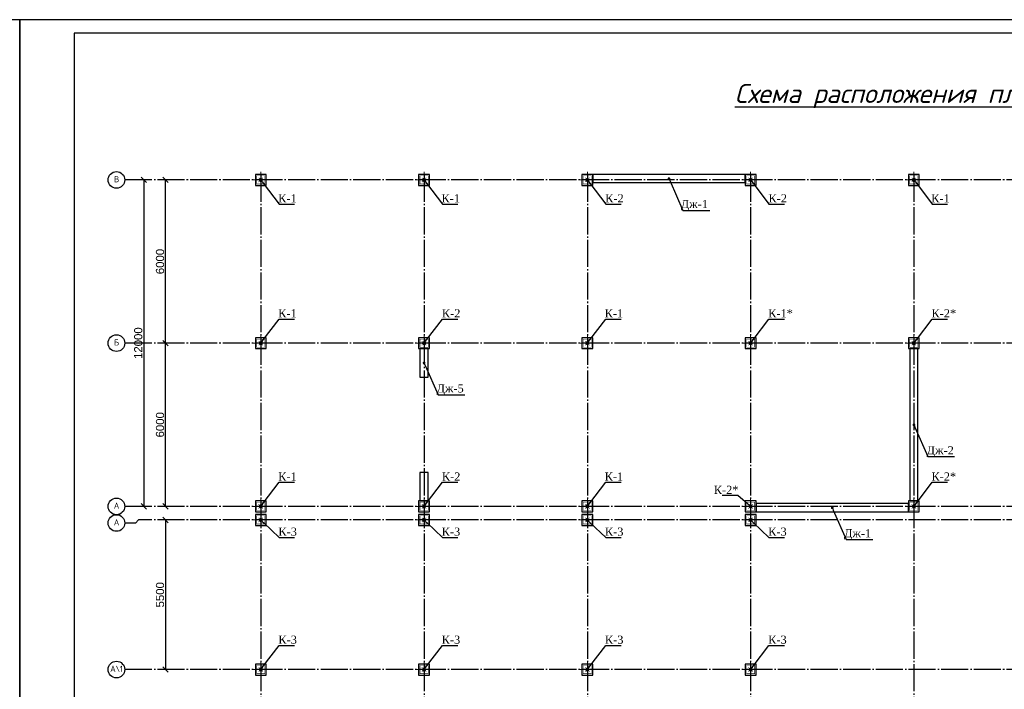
# Model space of a CAD drawing. Header units: millimetres. Extents: x -33345 to 4712671, y -3392 to 121473.
# Tile 990 of 1056: x 3866006 to 3902191, y 61884 to 86501. Entities that reach past the tile are written whole.
import ezdxf
from ezdxf import colors
from ezdxf.entities.mleader import LeaderData, LeaderLine
from ezdxf.math import Vec2, Vec3

# ---------------------------------------------------------------- set-up
doc = ezdxf.new("R2010")
doc.units = ezdxf.units.MM
doc.linetypes.add('CENTER2', pattern=[28.575, 19.05, -3.175, 3.175, -3.175])
doc.linetypes.add('ГОСТ 2.303 5', pattern=[24, 20, -1.5, 1, -1.5])
for name, color, linetype, lineweight in [('.', 7, 'Continuous', 15), ('0.25', 7, 'Continuous', 25), ('A _Devor rtt', 176, 'Continuous', 30)]:
    doc.layers.add(name, color=color, linetype=linetype, lineweight=lineweight)
doc.layers.add('00-Axes', color=1, linetype='CENTER2')
doc.styles.add('ISOCPEUR_1.00', font='isocpeui.ttf')
doc.styles.get("Standard").update_dxf_attribs({"font": 'arial.ttf'})
doc.styles.add('style2', font='times.ttf', dxfattribs={"height": 3})
doc.styles.add('Times New Roman', font='times.ttf')
doc.styles.add('X-U-RW-01$0$StyleROMANS', font='GOTHIC.TTF')
doc.styles.add('Констр', font='isocpeui.ttf')
doc.dimstyles.new('ISO-25$0', dxfattribs={"dimtxt": 300, "dimasz": 200, "dimexe": 100, "dimexo": 300, "dimgap": 50, "dimtad": 1, "dimdec": 0, "dimtxsty": 'Standard', "dimblk": 'OBLIQUE', "dimcen": 250, "dimadec": 0, "dimazin": 0, "dimtfac": 1, "dimtdec": 0, "dimtmove": 0, "dimatfit": 3, "dimldrblk": 'OBLIQUE', "dimfxl": 1.25, "dimarcsym": 0})

# ---------------------------------------------------------------- blocks, each defined once
blk = doc.blocks.new('*U282')
at = {"layer": '0.25', "color": 5, "linetype": 'Continuous', "lineweight": 25, "ltscale": 100}
blk.add_lwpolyline([(-72619, 0), (0, 0), (0, 42000), (-72619, 42000), (-72619, 0)], dxfattribs=at)
at = {"layer": '0.25', "color": 7, "linetype": 'Continuous', "lineweight": 30, "ltscale": 100}
blk.add_lwpolyline([(-70619, 500), (-500, 500), (-500, 41500), (-70619, 41500), (-70619, 500)], dxfattribs=at)
blk = doc.blocks.new('_Oblique')
at = {"color": 0, "linetype": 'ByBlock', "lineweight": -2}
blk.add_line((-0.5, -0.5), (0.5, 0.5), dxfattribs=at)
blk = doc.blocks.new('*D2419')
at = {"color": 0, "lineweight": -2, "transparency": 16777216}
for p, q in [((3871367, 68610), (3871367, 74610)), ((3871667, 74610), (3871467, 74610)), ((3871667, 68610), (3871467, 68610))]:
    blk.add_line(p, q, dxfattribs=at)
at = {"layer": 'Defpoints', "color": 0, "transparency": 16777216}
for p in [(3871367, 74610), (3871367, 74610), (3871367, 68610)]:
    blk.add_point(p, dxfattribs=at)
at = {"color": 0, "lineweight": -2, "transparency": 16777216, "xscale": 200, "yscale": 200, "zscale": 200}
for p, rotation in [((3871367, 74610), 90), ((3871367, 68610), 270)]:
    blk.add_blockref('_Oblique', p, dxfattribs=dict(at, rotation=rotation))
at = {"color": 0, "lineweight": 0, "transparency": 16777216, "insert": (3871164, 71610), "char_height": 300, "attachment_point": 5, "rotation": 90}
blk.add_mtext('6000', dxfattribs=at)
blk = doc.blocks.new('*D3301')
at = {"color": 0, "lineweight": -2, "transparency": 16777216}
for p, q in [((3871367, 74610), (3871367, 80610)), ((3871667, 80610), (3871467, 80610)), ((3871667, 74610), (3871467, 74610))]:
    blk.add_line(p, q, dxfattribs=at)
at = {"layer": 'Defpoints', "color": 0, "transparency": 16777216}
for p in [(3871367, 80610), (3871367, 80610), (3871367, 74610)]:
    blk.add_point(p, dxfattribs=at)
at = {"color": 0, "lineweight": -2, "transparency": 16777216, "xscale": 200, "yscale": 200, "zscale": 200}
for p, rotation in [((3871367, 80610), 90), ((3871367, 74610), 270)]:
    blk.add_blockref('_Oblique', p, dxfattribs=dict(at, rotation=rotation))
at = {"color": 0, "lineweight": 0, "transparency": 16777216, "insert": (3871164, 77610), "char_height": 300, "attachment_point": 5, "rotation": 90}
blk.add_mtext('6000', dxfattribs=at)
blk = doc.blocks.new('*D2420')
at = {"color": 0, "lineweight": -2, "transparency": 16777216}
for p, q in [((3870567, 80610), (3870567, 68610)), ((3870867, 80610), (3870667, 80610)), ((3870867, 68610), (3870667, 68610))]:
    blk.add_line(p, q, dxfattribs=at)
at = {"layer": 'Defpoints', "color": 0, "transparency": 16777216}
for p in [(3870567, 80610), (3870567, 68610), (3870567, 68610)]:
    blk.add_point(p, dxfattribs=at)
at = {"color": 0, "lineweight": -2, "transparency": 16777216, "xscale": 200, "yscale": 200, "zscale": 200}
for p, rotation in [((3870567, 80610), 90), ((3870567, 68610), 270)]:
    blk.add_blockref('_Oblique', p, dxfattribs=dict(at, rotation=rotation))
at = {"color": 0, "lineweight": 0, "transparency": 16777216, "insert": (3870364, 74610), "char_height": 300, "attachment_point": 5, "rotation": 90}
blk.add_mtext('12000', dxfattribs=at)
blk = doc.blocks.new('column')
at = {"lineweight": 0}
for points in [[(-68, 56, -1), (-68, 86, -1)], [(68, 56, 1), (68, 86, 1)], [(-68, -56, 1), (-68, -86, 1)], [(68, -56, -1), (68, -86, -1)]]:
    blk.add_hatch(color=0, dxfattribs=at).paths.add_polyline_path(points)
at = {"color": 0, "lineweight": 0}
for p, q in [((0, 300), (0, -300)), ((300, 0), (-300, 0))]:
    blk.add_line(p, q, dxfattribs=at)
at = {"lineweight": 30}
blk.add_lwpolyline([(-200, 200), (200, 200), (200, -200), (-200, -200)], close=True, dxfattribs=at)
at = {"color": 0, "lineweight": 0, "const_width": 15}
blk.add_lwpolyline([(150, -150), (150, 150), (-150, 150), (-150, -150)], close=True, dxfattribs=at)
blk = doc.blocks.new('*D3309')
at = {"color": 0, "lineweight": -2, "transparency": 16777216}
for p, q in [((3871367, 68110), (3871367, 62610)), ((3871667, 68110), (3871467, 68110)), ((3871667, 62610), (3871467, 62610))]:
    blk.add_line(p, q, dxfattribs=at)
at = {"layer": 'Defpoints', "color": 0, "transparency": 16777216}
for p in [(3871367, 68110), (3871367, 62610), (3871367, 62610)]:
    blk.add_point(p, dxfattribs=at)
at = {"color": 0, "lineweight": -2, "transparency": 16777216, "xscale": 200, "yscale": 200, "zscale": 200}
for p, rotation in [((3871367, 68110), 90), ((3871367, 62610), 270)]:
    blk.add_blockref('_Oblique', p, dxfattribs=dict(at, rotation=rotation))
at = {"color": 0, "lineweight": 0, "transparency": 16777216, "insert": (3871164, 65360), "char_height": 300, "attachment_point": 5, "rotation": 90}
blk.add_mtext('5500', dxfattribs=at)
blk = doc.blocks.new('_Dot')
at = {"color": 0, "linetype": 'ByBlock', "lineweight": -2}
blk.add_line((-0.5, 0), (-1, 0), dxfattribs=at)
at = {"color": 0, "linetype": 'ByBlock', "const_width": 0.5}
blk.add_lwpolyline([(-0.25, 0, 1), (0.25, 0, 1)], format="xyb", close=True, dxfattribs=at)

msp = doc.modelspace()

# ---------------------------------------------------------------- linework, layer by layer
at = {"layer": '00-Axes', "color": 251, "linetype": 'ГОСТ 2.303 5', "ltscale": 50, "true_color": 0x636466, "elevation": -0.004}
for points in [[(3874867.346, 80810.219), (3874867.346, 57738.613)], [(3880867.346, 80810.219), (3880867.346, 57738.613)], [(3886867.346, 80810.219), (3886867.346, 57738.613)], [(3892867.346, 80810.219), (3892867.346, 57738.613)], [(3898867.346, 80810.219), (3898867.346, 57738.613)], [(3934467.346, 80610.219), (3869867.346, 80610.219)], [(3934467.346, 74610.219), (3869867.346, 74610.219)], [(3934467.346, 68610.219), (3869867.346, 68610.219)], [(3934467.346, 68110.219), (3870367.92, 68110.219), (3870258.165, 67998.298), (3869867.346, 67998.298)], [(3934467.346, 62610.219), (3869867.346, 62610.219)]]:
    msp.add_lwpolyline(points, dxfattribs=at)
at = {"layer": '00-Axes', "color": 219, "linetype": 'ByBlock', "ltscale": 100, "true_color": 0x642165}
for centre in [(3869561.386, 80610.219, -0.004), (3869561.386, 74610.219, -0.004), (3869561.386, 68610.219, -0.004), (3869561.386, 67998.298, -0.004), (3869561.386, 62610.219, -0.004)]:
    msp.add_circle(centre, 305.96, dxfattribs=at)
at = {"layer": 'A _Devor rtt', "color": 244, "lineweight": 30, "ltscale": 10, "true_color": 0x991b1e, "elevation": -0.004}
for points in [[(3892667.346, 80510.219), (3892667.346, 80810.219), (3887067.346, 80810.219), (3887067.346, 80510.219)], [(3881017.346, 73360.219), (3881017.346, 74410.219), (3880717.346, 74410.219), (3880717.346, 73360.219)], [(3899017.346, 74410.219), (3898717.346, 74410.219), (3898717.346, 68810.219), (3899017.346, 68810.219)], [(3880717.346, 69860.219), (3880717.346, 68810.219), (3881017.346, 68810.219), (3881017.346, 69860.219)]]:
    msp.add_lwpolyline(points, close=True, dxfattribs=at)
msp.add_lwpolyline([(3893067.346, 68410.219), (3898667.346, 68410.219), (3898667.346, 68710.219), (3893067.346, 68710.219), (3893067.346, 68410.219)], dxfattribs=at)

# ---------------------------------------------------------------- block references
at = {"xscale": -1, "rotation": 270}
for p in [(3874867.346, 80610.219, -0.004), (3880867.346, 80610.219, -0.004), (3886867.346, 80610.219, -0.004), (3892867.346, 80610.219, -0.004), (3898867.346, 80610.219, -0.004), (3874867.346, 74610.219, -0.004), (3880867.346, 74610.219, -0.004), (3886867.346, 74610.219, -0.004), (3892867.346, 74610.219, -0.004), (3898867.346, 74610.219, -0.004), (3874867.346, 68610.219, -0.004), (3880867.346, 68610.219, -0.004), (3886867.346, 68610.219, -0.004), (3892867.346, 68610.219, -0.004), (3898867.346, 68610.219, -0.004), (3874867.346, 68110.219, -0.004), (3880867.346, 68110.219, -0.004), (3886867.346, 68110.219, -0.004), (3892867.346, 68110.219, -0.004), (3874867.346, 62610.219, -0.004), (3880867.346, 62610.219, -0.004), (3886867.346, 62610.219, -0.004), (3892867.346, 62610.219, -0.004)]:
    msp.add_blockref('column', p, dxfattribs=at)
at = {"layer": '0.25', "ltscale": 100, "transparency": 33554687}
for p in [(3866006.128, 44501.326), (3938625.317, 44501.326)]:
    msp.add_blockref('*U282', p, dxfattribs=at)

# ---------------------------------------------------------------- texts
at = {"layer": '.', "char_height": 300, "attachment_point": 1, "style": 'X-U-RW-01$0$StyleROMANS'}
for s, insert, width in [('\\pi1269.0585;{\\LАрматурная сетка СГ-1\\P\\pi288.19514;}(разработана на 1 пог.м. длины)', (3758878.772, 71756.199, -2718483), 7399.29987), ('\\pi1358.97214;{\\LАрматурная сетка СГ-2\\P\\pi418.08158;}(разработана на 1 пог.м. длины)', (3775335.782, 71495.041, -2718483), 7659.07275)]:
    msp.add_mtext(s, dxfattribs=dict(at, insert=insert, width=width))
at = {"ltscale": 20, "insert": (3903623.191, 83694.615, -1359241.5), "char_height": 700, "width": 27516.15851, "attachment_point": 5, "style": 'Констр'}
msp.add_mtext('{\\L\\C0;Схема \\C7;расположения \\C0;план на колонн и диафрагма  }', dxfattribs=at)
at = {"layer": '00-Axes', "color": 219, "linetype": 'ByBlock', "ltscale": 100, "true_color": 0x642165, "char_height": 226.05869, "attachment_point": 1, "style": 'ISOCPEUR_1.00'}
for s, insert in [('\\pxqc;{\\fISOCPEUR|b0|i0|c204|p34;В}', (3869180.22, 80750.024, -0.004)), ('\\pxqc;{\\fISOCPEUR|b0|i0|c204|p34;Б}', (3869180.22, 74750.024, -0.004)), ('\\pxqc;{\\fISOCPEUR|b0|i0|c204|p34;А}', (3869180.22, 68750.024, -0.004)), ('\\pxqc;{\\fISOCPEUR|b0|i0|c204|p34;А}', (3869180.22, 68138.103, -0.004)), ('\\pxqc;{\\fISOCPEUR|b0|i0|c204|p34;А\\\\1}', (3869180.22, 62750.024, -0.004))]:
    msp.add_mtext_dynamic_manual_height_columns(s, width=772.47909, gutter_width=706.433, heights=[0], dxfattribs=dict(at, insert=insert))

# ---------------------------------------------------------------- dimensions: what is measured, and where the dimension line sits
at = {"color": 18, "lineweight": 0, "true_color": 0x000000}
for base, p1, p2, picture, middle in [((3870567.346, 68610.219, -0.004), (3870567.346, 80610.219, -0.004), (3870567.346, 68610.219, -0.004), '*D2420', (3870364.174, 74610.219, -0.004)), ((3871367.346, 80610.219, -0.004), (3871367.346, 74610.219, -0.004), (3871367.346, 80610.219, -0.004), '*D3301', (3871164.174, 77610.219, -0.004)), ((3871367.346, 74610.219, -0.004), (3871367.346, 68610.219, -0.004), (3871367.346, 74610.219, -0.004), '*D2419', (3871164.174, 71610.219, -0.004)), ((3871367.346, 62610.219, -0.004), (3871367.346, 68110.219, -0.004), (3871367.346, 62610.219, -0.004), '*D3309', (3871164.174, 65360.219, -0.004))]:
    dim = msp.add_linear_dim(base=base, p1=p1, p2=p2, angle=90, dimstyle='ISO-25$0', dxfattribs=at)
    dim.commit()
    dim.dimension.update_dxf_attribs({"geometry": picture, "text_midpoint": middle})

# ---------------------------------------------------------------- leaders
at = {"color": 244, "true_color": 0x991b1e}
ml = msp.add_multileader_mtext('Standard', dxfattribs=at)
ml.set_content('{\\C244;\\c1973145;Дж-1}', color=6, style='style2')
ml.set_leader_properties()
ml.set_arrow_properties(name='DOT')
ml.build(insert=Vec2(0, 0))
ml.multileader.update_dxf_attribs({"text_left_attachment_type": 6, "text_right_attachment_type": 6, "dogleg_length": 0.36, "arrow_head_size": 100})
ctx = ml.context
ctx.base_point, ctx.char_height, ctx.arrow_head_size, ctx.plane_origin = Vec3(3890380.208, 79488.087, -0.004), 300, 100, Vec3(3897681.95, 76628.674, -0.004)
ctx.left_attachment, ctx.right_attachment, ctx.text_align_type = 6, 6, 2
notes = []
notes.append((ctx, [(0, (1, 1, 0), (3890379.848, 79488.087, -0.004), (1, 0), 0.36, [(1, [(3889867.346, 80660.219, -0.004)], 0, [])])]))
ctx.mtext.insert, ctx.mtext.width, ctx.mtext.alignment, ctx.mtext.flow_direction = Vec3(3891299.728, 79872.441, -0.004), 1415.40904, 3, 5
ml = msp.add_multileader_mtext('Standard')
ml.set_content('\\pxt11;К-1', color=256, style='Times New Roman')
ml.set_leader_properties()
ml.set_arrow_properties(name='DOT')
ml.build(insert=Vec2(0, 0))
ml.multileader.update_dxf_attribs({"has_dogleg": 0, "text_left_attachment_type": 6, "text_right_attachment_type": 6, "dogleg_length": 0.36, "arrow_head_size": 150})
ctx = ml.context
ctx.base_point, ctx.char_height, ctx.arrow_head_size, ctx.plane_origin = Vec3(3875542.099, 79723.54, -0.004), 300, 150, Vec3(3871932.326, 84219.634, -0.004)
ctx.left_attachment, ctx.right_attachment, ctx.text_align_type = 6, 6, 1
notes.append((ctx, [(0, (1, 1, 0), (3875541.739, 79723.54, -0.004), (1, 0), 0.36, [(1, [(3874867.346, 80610.219, -0.004)], 0, [])])]))
ctx.mtext.insert, ctx.mtext.width, ctx.mtext.alignment, ctx.mtext.flow_direction = Vec3(3875845.289, 80083.54, -0.004), 558.68226, 2, 5
ml = msp.add_multileader_mtext('Standard')
ml.set_content('\\pxt11;К-1', color=256, style='Times New Roman')
ml.set_leader_properties()
ml.set_arrow_properties(name='DOT')
ml.build(insert=Vec2(0, 0))
ml.multileader.update_dxf_attribs({"has_dogleg": 0, "text_left_attachment_type": 6, "text_right_attachment_type": 6, "dogleg_length": 0.36, "arrow_head_size": 150})
ctx = ml.context
ctx.base_point, ctx.char_height, ctx.arrow_head_size, ctx.plane_origin = Vec3(3881542.099, 79723.54, -0.004), 300, 150, Vec3(3877932.326, 84219.634, -0.004)
ctx.left_attachment, ctx.right_attachment, ctx.text_align_type = 6, 6, 1
notes.append((ctx, [(0, (1, 1, 0), (3881541.739, 79723.54, -0.004), (1, 0), 0.36, [(1, [(3880867.346, 80610.219, -0.004)], 0, [])])]))
ctx.mtext.insert, ctx.mtext.width, ctx.mtext.alignment, ctx.mtext.flow_direction = Vec3(3881845.289, 80083.54, -0.004), 558.68226, 2, 5
ml = msp.add_multileader_mtext('Standard')
ml.set_content('\\pxt11;К-2', color=256, style='Times New Roman')
ml.set_leader_properties()
ml.set_arrow_properties(name='DOT')
ml.build(insert=Vec2(0, 0))
ml.multileader.update_dxf_attribs({"has_dogleg": 0, "text_left_attachment_type": 6, "text_right_attachment_type": 6, "dogleg_length": 0.36, "arrow_head_size": 150})
ctx = ml.context
ctx.base_point, ctx.char_height, ctx.arrow_head_size, ctx.plane_origin = Vec3(3887542.099, 79723.54, -0.004), 300, 150, Vec3(3883932.326, 84219.634, -0.004)
ctx.left_attachment, ctx.right_attachment, ctx.text_align_type = 6, 6, 1
notes.append((ctx, [(0, (1, 1, 0), (3887541.739, 79723.54, -0.004), (1, 0), 0.36, [(1, [(3886867.346, 80610.219, -0.004)], 0, [])])]))
ctx.mtext.insert, ctx.mtext.width, ctx.mtext.alignment, ctx.mtext.flow_direction = Vec3(3887863.133, 80083.54, -0.004), 558.68226, 2, 5
ml = msp.add_multileader_mtext('Standard')
ml.set_content('\\pxt11;К-2', color=256, style='Times New Roman')
ml.set_leader_properties()
ml.set_arrow_properties(name='DOT')
ml.build(insert=Vec2(0, 0))
ml.multileader.update_dxf_attribs({"has_dogleg": 0, "text_left_attachment_type": 6, "text_right_attachment_type": 6, "dogleg_length": 0.36, "arrow_head_size": 150})
ctx = ml.context
ctx.base_point, ctx.char_height, ctx.arrow_head_size, ctx.plane_origin = Vec3(3893542.099, 79723.54, -0.004), 300, 150, Vec3(3889932.326, 84219.634, -0.004)
ctx.left_attachment, ctx.right_attachment, ctx.text_align_type = 6, 6, 1
notes.append((ctx, [(0, (1, 1, 0), (3893541.739, 79723.54, -0.004), (1, 0), 0.36, [(1, [(3892867.346, 80610.219, -0.004)], 0, [])])]))
ctx.mtext.insert, ctx.mtext.width, ctx.mtext.alignment, ctx.mtext.flow_direction = Vec3(3893863.133, 80083.54, -0.004), 558.68226, 2, 5
ml = msp.add_multileader_mtext('Standard')
ml.set_content('\\pxt11;К-1', color=256, style='Times New Roman')
ml.set_leader_properties()
ml.set_arrow_properties(name='DOT')
ml.build(insert=Vec2(0, 0))
ml.multileader.update_dxf_attribs({"has_dogleg": 0, "text_left_attachment_type": 6, "text_right_attachment_type": 6, "dogleg_length": 0.36, "arrow_head_size": 150})
ctx = ml.context
ctx.base_point, ctx.char_height, ctx.arrow_head_size, ctx.plane_origin = Vec3(3899542.099, 79723.54, -0.004), 300, 150, Vec3(3895932.326, 84219.634, -0.004)
ctx.left_attachment, ctx.right_attachment, ctx.text_align_type = 6, 6, 1
notes.append((ctx, [(0, (1, 1, 0), (3899541.739, 79723.54, -0.004), (1, 0), 0.36, [(1, [(3898867.346, 80610.219, -0.004)], 0, [])])]))
ctx.mtext.insert, ctx.mtext.width, ctx.mtext.alignment, ctx.mtext.flow_direction = Vec3(3899845.289, 80083.54, -0.004), 558.68226, 2, 5
ml = msp.add_multileader_mtext('Standard')
ml.set_content('\\pxt11;К-1', color=256, style='Times New Roman')
ml.set_leader_properties()
ml.set_arrow_properties(name='DOT')
ml.build(insert=Vec2(0, 0))
ml.multileader.update_dxf_attribs({"has_dogleg": 0, "text_left_attachment_type": 6, "text_right_attachment_type": 6, "dogleg_length": 0.36, "arrow_head_size": 150})
ctx = ml.context
ctx.base_point, ctx.char_height, ctx.arrow_head_size, ctx.plane_origin = Vec3(3875542.099, 75496.898, -0.004), 300, 150, Vec3(3871932.326, 71000.804, -0.004)
ctx.left_attachment, ctx.right_attachment, ctx.text_align_type = 6, 6, 1
notes.append((ctx, [(0, (1, 1, 0), (3875541.739, 75496.898, -0.004), (1, 0), 0.36, [(1, [(3874867.346, 74610.219, -0.004)], 0, [])])]))
ctx.mtext.insert, ctx.mtext.width, ctx.mtext.alignment, ctx.mtext.flow_direction = Vec3(3875845.289, 75856.898, -0.004), 558.68226, 2, 5
ml = msp.add_multileader_mtext('Standard')
ml.set_content('\\pxt11;К-2', color=256, style='Times New Roman')
ml.set_leader_properties()
ml.set_arrow_properties(name='DOT')
ml.build(insert=Vec2(0, 0))
ml.multileader.update_dxf_attribs({"has_dogleg": 0, "text_left_attachment_type": 6, "text_right_attachment_type": 6, "dogleg_length": 0.36, "arrow_head_size": 150})
ctx = ml.context
ctx.base_point, ctx.char_height, ctx.arrow_head_size, ctx.plane_origin = Vec3(3881542.099, 75496.898, -0.004), 300, 150, Vec3(3877932.326, 71000.804, -0.004)
ctx.left_attachment, ctx.right_attachment, ctx.text_align_type = 6, 6, 1
notes.append((ctx, [(0, (1, 1, 0), (3881541.739, 75496.898, -0.004), (1, 0), 0.36, [(1, [(3880867.346, 74610.219, -0.004)], 0, [])])]))
ctx.mtext.insert, ctx.mtext.width, ctx.mtext.alignment, ctx.mtext.flow_direction = Vec3(3881863.133, 75856.898, -0.004), 558.68226, 2, 5
ml = msp.add_multileader_mtext('Standard')
ml.set_content('\\pxt11;К-1', color=256, style='Times New Roman')
ml.set_leader_properties()
ml.set_arrow_properties(name='DOT')
ml.build(insert=Vec2(0, 0))
ml.multileader.update_dxf_attribs({"has_dogleg": 0, "text_left_attachment_type": 6, "text_right_attachment_type": 6, "dogleg_length": 0.36, "arrow_head_size": 150})
ctx = ml.context
ctx.base_point, ctx.char_height, ctx.arrow_head_size, ctx.plane_origin = Vec3(3887542.099, 75496.898, -0.004), 300, 150, Vec3(3883932.326, 71000.804, -0.004)
ctx.left_attachment, ctx.right_attachment, ctx.text_align_type = 6, 6, 1
notes.append((ctx, [(0, (1, 1, 0), (3887541.739, 75496.898, -0.004), (1, 0), 0.36, [(1, [(3886867.346, 74610.219, -0.004)], 0, [])])]))
ctx.mtext.insert, ctx.mtext.width, ctx.mtext.alignment, ctx.mtext.flow_direction = Vec3(3887845.289, 75856.898, -0.004), 558.68226, 2, 5
ml = msp.add_multileader_mtext('Standard')
ml.set_content('\\pxt11;К-1*', color=256, style='Times New Roman')
ml.set_leader_properties()
ml.set_arrow_properties(name='DOT')
ml.build(insert=Vec2(0, 0))
ml.multileader.update_dxf_attribs({"has_dogleg": 0, "text_left_attachment_type": 6, "text_right_attachment_type": 6, "dogleg_length": 0.36, "arrow_head_size": 150})
ctx = ml.context
ctx.base_point, ctx.char_height, ctx.arrow_head_size, ctx.plane_origin = Vec3(3893542.099, 75496.898, -0.004), 300, 150, Vec3(3889932.326, 71000.804, -0.004)
ctx.left_attachment, ctx.right_attachment, ctx.text_align_type = 6, 6, 1
notes.append((ctx, [(0, (1, 1, 0), (3893541.739, 75496.898, -0.004), (1, 0), 0.36, [(1, [(3892867.346, 74610.219, -0.004)], 0, [])])]))
ctx.mtext.insert, ctx.mtext.width, ctx.mtext.alignment, ctx.mtext.flow_direction = Vec3(3893967.495, 75856.898, -0.004), 558.68226, 2, 5
ml = msp.add_multileader_mtext('Standard')
ml.set_content('\\pxt11;К-2*', color=256, style='Times New Roman')
ml.set_leader_properties()
ml.set_arrow_properties(name='DOT')
ml.build(insert=Vec2(0, 0))
ml.multileader.update_dxf_attribs({"has_dogleg": 0, "text_left_attachment_type": 6, "text_right_attachment_type": 6, "dogleg_length": 0.36, "arrow_head_size": 150})
ctx = ml.context
ctx.base_point, ctx.char_height, ctx.arrow_head_size, ctx.plane_origin = Vec3(3899542.099, 75496.898, -0.004), 300, 150, Vec3(3895932.326, 71000.804, -0.004)
ctx.left_attachment, ctx.right_attachment, ctx.text_align_type = 6, 6, 1
notes.append((ctx, [(0, (1, 1, 0), (3899541.739, 75496.898, -0.004), (1, 0), 0.36, [(1, [(3898867.346, 74610.219, -0.004)], 0, [])])]))
ctx.mtext.insert, ctx.mtext.width, ctx.mtext.alignment, ctx.mtext.flow_direction = Vec3(3899967.495, 75856.898, -0.004), 558.68226, 2, 5
ml = msp.add_multileader_mtext('Standard', dxfattribs=at)
ml.set_content('{\\C244;\\c1973145;Дж-5}', color=6, style='style2')
ml.set_leader_properties()
ml.set_arrow_properties(name='DOT')
ml.build(insert=Vec2(0, 0))
ml.multileader.update_dxf_attribs({"text_left_attachment_type": 6, "text_right_attachment_type": 6, "dogleg_length": 0.36, "arrow_head_size": 100})
ctx = ml.context
ctx.base_point, ctx.char_height, ctx.arrow_head_size, ctx.plane_origin = Vec3(3881380.208, 72713.087, -0.004), 300, 100, Vec3(3888681.95, 69853.674, -0.004)
ctx.left_attachment, ctx.right_attachment, ctx.text_align_type = 6, 6, 2
notes.append((ctx, [(0, (1, 1, 0), (3881379.848, 72713.087, -0.004), (1, 0), 0.36, [(1, [(3880867.346, 73885.219, -0.004)], 0, [])])]))
ctx.mtext.insert, ctx.mtext.width, ctx.mtext.alignment, ctx.mtext.flow_direction = Vec3(3882324.602, 73097.441, -0.004), 1415.40904, 3, 5
ml = msp.add_multileader_mtext('Standard', dxfattribs=at)
ml.set_content('{\\C244;\\c1973145;Дж-2}', color=6, style='style2')
ml.set_leader_properties()
ml.set_arrow_properties(name='DOT')
ml.build(insert=Vec2(0, 0))
ml.multileader.update_dxf_attribs({"text_left_attachment_type": 6, "text_right_attachment_type": 6, "dogleg_length": 0.36, "arrow_head_size": 100})
ctx = ml.context
ctx.base_point, ctx.char_height, ctx.arrow_head_size, ctx.plane_origin = Vec3(3899380.208, 70438.087, -0.004), 300, 100, Vec3(3906681.95, 67578.674, -0.004)
ctx.left_attachment, ctx.right_attachment, ctx.text_align_type = 6, 6, 2
notes.append((ctx, [(0, (1, 1, 0), (3899379.848, 70438.087, -0.004), (1, 0), 0.36, [(1, [(3898867.346, 71610.219, -0.004)], 0, [])])]))
ctx.mtext.insert, ctx.mtext.width, ctx.mtext.alignment, ctx.mtext.flow_direction = Vec3(3900335.417, 70822.441, -0.004), 1415.40904, 3, 5
ml = msp.add_multileader_mtext('Standard')
ml.set_content('\\pxt11;К-1', color=256, style='Times New Roman')
ml.set_leader_properties()
ml.set_arrow_properties(name='DOT')
ml.build(insert=Vec2(0, 0))
ml.multileader.update_dxf_attribs({"has_dogleg": 0, "text_left_attachment_type": 6, "text_right_attachment_type": 6, "dogleg_length": 0.36, "arrow_head_size": 150})
ctx = ml.context
ctx.base_point, ctx.char_height, ctx.arrow_head_size, ctx.plane_origin = Vec3(3875542.099, 69496.898, -0.004), 300, 150, Vec3(3871932.326, 65000.804, -0.004)
ctx.left_attachment, ctx.right_attachment, ctx.text_align_type = 6, 6, 1
notes.append((ctx, [(0, (1, 1, 0), (3875541.739, 69496.898, -0.004), (1, 0), 0.36, [(1, [(3874867.346, 68610.219, -0.004)], 0, [])])]))
ctx.mtext.insert, ctx.mtext.width, ctx.mtext.alignment, ctx.mtext.flow_direction = Vec3(3875845.289, 69856.898, -0.004), 558.68226, 2, 5
ml = msp.add_multileader_mtext('Standard')
ml.set_content('\\pxt11;К-2', color=256, style='Times New Roman')
ml.set_leader_properties()
ml.set_arrow_properties(name='DOT')
ml.build(insert=Vec2(0, 0))
ml.multileader.update_dxf_attribs({"has_dogleg": 0, "text_left_attachment_type": 6, "text_right_attachment_type": 6, "dogleg_length": 0.36, "arrow_head_size": 150})
ctx = ml.context
ctx.base_point, ctx.char_height, ctx.arrow_head_size, ctx.plane_origin = Vec3(3881542.099, 69496.898, -0.004), 300, 150, Vec3(3877932.326, 65000.804, -0.004)
ctx.left_attachment, ctx.right_attachment, ctx.text_align_type = 6, 6, 1
notes.append((ctx, [(0, (1, 1, 0), (3881541.739, 69496.898, -0.004), (1, 0), 0.36, [(1, [(3880867.346, 68610.219, -0.004)], 0, [])])]))
ctx.mtext.insert, ctx.mtext.width, ctx.mtext.alignment, ctx.mtext.flow_direction = Vec3(3881863.133, 69856.898, -0.004), 558.68226, 2, 5
ml = msp.add_multileader_mtext('Standard')
ml.set_content('\\pxt11;К-1', color=256, style='Times New Roman')
ml.set_leader_properties()
ml.set_arrow_properties(name='DOT')
ml.build(insert=Vec2(0, 0))
ml.multileader.update_dxf_attribs({"has_dogleg": 0, "text_left_attachment_type": 6, "text_right_attachment_type": 6, "dogleg_length": 0.36, "arrow_head_size": 150})
ctx = ml.context
ctx.base_point, ctx.char_height, ctx.arrow_head_size, ctx.plane_origin = Vec3(3887542.099, 69496.898, -0.004), 300, 150, Vec3(3883932.326, 65000.804, -0.004)
ctx.left_attachment, ctx.right_attachment, ctx.text_align_type = 6, 6, 1
notes.append((ctx, [(0, (1, 1, 0), (3887541.739, 69496.898, -0.004), (1, 0), 0.36, [(1, [(3886867.346, 68610.219, -0.004)], 0, [])])]))
ctx.mtext.insert, ctx.mtext.width, ctx.mtext.alignment, ctx.mtext.flow_direction = Vec3(3887845.289, 69856.898, -0.004), 558.68226, 2, 5
ml = msp.add_multileader_mtext('Standard')
ml.set_content('\\pxt11;К-2*', color=256, style='Times New Roman')
ml.set_leader_properties()
ml.set_arrow_properties(name='DOT')
ml.build(insert=Vec2(0, 0))
ml.multileader.update_dxf_attribs({"has_dogleg": 0, "text_left_attachment_type": 6, "text_right_attachment_type": 6, "dogleg_length": 0.36, "arrow_head_size": 150})
ctx = ml.context
ctx.base_point, ctx.char_height, ctx.arrow_head_size, ctx.plane_origin = Vec3(3899542.099, 69496.898, -0.004), 300, 150, Vec3(3895932.326, 65000.804, -0.004)
ctx.left_attachment, ctx.right_attachment, ctx.text_align_type = 6, 6, 1
notes.append((ctx, [(0, (1, 1, 0), (3899541.739, 69496.898, -0.004), (1, 0), 0.36, [(1, [(3898867.346, 68610.219, -0.004)], 0, [])])]))
ctx.mtext.insert, ctx.mtext.width, ctx.mtext.alignment, ctx.mtext.flow_direction = Vec3(3899967.495, 69856.898, -0.004), 558.68226, 2, 5
ml = msp.add_multileader_mtext('Standard')
ml.set_content('\\pxt11;К-2*', color=256, style='Times New Roman')
ml.set_leader_properties()
ml.set_arrow_properties(name='DOT')
ml.build(insert=Vec2(0, 0))
ml.multileader.update_dxf_attribs({"has_dogleg": 0, "text_left_attachment_type": 6, "text_right_attachment_type": 6, "dogleg_length": 0.36, "arrow_head_size": 150})
ctx = ml.context
ctx.base_point, ctx.char_height, ctx.arrow_head_size, ctx.plane_origin = Vec3(3891542.752, 69007.531, -0.004), 300, 150, Vec3(3889932.326, 65000.804, -0.004)
ctx.left_attachment, ctx.right_attachment, ctx.text_align_type = 6, 6, 1
notes.append((ctx, [(1, (1, 1, 0), (3892393.903, 69007.531, -0.004), (-1, 0), 0.36, [(1, [(3892867.346, 68610.219, -0.004)], 0, [])])]))
ctx.mtext.insert, ctx.mtext.width, ctx.mtext.alignment, ctx.mtext.flow_direction = Vec3(3891968.147, 69367.531, -0.004), 558.68226, 2, 5
ml = msp.add_multileader_mtext('Standard', dxfattribs=at)
ml.set_content('{\\C244;\\c1973145;Дж-1}', color=6, style='style2')
ml.set_leader_properties()
ml.set_arrow_properties(name='DOT')
ml.build(insert=Vec2(0, 0))
ml.multileader.update_dxf_attribs({"text_left_attachment_type": 6, "text_right_attachment_type": 6, "dogleg_length": 0.36, "arrow_head_size": 100})
ctx = ml.context
ctx.base_point, ctx.char_height, ctx.arrow_head_size, ctx.plane_origin = Vec3(3896380.208, 67388.087, -0.004), 300, 100, Vec3(3903681.95, 64528.674, -0.004)
ctx.left_attachment, ctx.right_attachment, ctx.text_align_type = 6, 6, 2
notes.append((ctx, [(0, (1, 1, 0), (3896379.848, 67388.087, -0.004), (1, 0), 0.36, [(1, [(3895867.346, 68560.219, -0.004)], 0, [])])]))
ctx.mtext.insert, ctx.mtext.width, ctx.mtext.alignment, ctx.mtext.flow_direction = Vec3(3897299.728, 67772.441, -0.004), 1415.40904, 3, 5
ml = msp.add_multileader_mtext('Standard')
ml.set_content('\\pxt11;К-3', color=256, style='Times New Roman')
ml.set_leader_properties()
ml.set_arrow_properties(name='DOT')
ml.build(insert=Vec2(0, 0))
ml.multileader.update_dxf_attribs({"has_dogleg": 0, "text_left_attachment_type": 6, "text_right_attachment_type": 6, "dogleg_length": 0.36, "arrow_head_size": 150})
ctx = ml.context
ctx.base_point, ctx.char_height, ctx.arrow_head_size, ctx.plane_origin = Vec3(3875542.099, 67469.814, -0.004), 300, 150, Vec3(3871932.326, 71719.634, -0.004)
ctx.left_attachment, ctx.right_attachment, ctx.text_align_type = 6, 6, 1
notes.append((ctx, [(0, (1, 1, 0), (3875541.739, 67469.814, -0.004), (1, 0), 0.36, [(1, [(3874867.346, 68110.219, -0.004)], 0, [])])]))
ctx.mtext.insert, ctx.mtext.width, ctx.mtext.alignment, ctx.mtext.flow_direction = Vec3(3875853.94, 67829.814, -0.004), 558.68226, 2, 5
ml = msp.add_multileader_mtext('Standard')
ml.set_content('\\pxt11;К-3', color=256, style='Times New Roman')
ml.set_leader_properties()
ml.set_arrow_properties(name='DOT')
ml.build(insert=Vec2(0, 0))
ml.multileader.update_dxf_attribs({"has_dogleg": 0, "text_left_attachment_type": 6, "text_right_attachment_type": 6, "dogleg_length": 0.36, "arrow_head_size": 150})
ctx = ml.context
ctx.base_point, ctx.char_height, ctx.arrow_head_size, ctx.plane_origin = Vec3(3881542.099, 67469.814, -0.004), 300, 150, Vec3(3877932.326, 71719.634, -0.004)
ctx.left_attachment, ctx.right_attachment, ctx.text_align_type = 6, 6, 1
notes.append((ctx, [(0, (1, 1, 0), (3881541.739, 67469.814, -0.004), (1, 0), 0.36, [(1, [(3880867.346, 68110.219, -0.004)], 0, [])])]))
ctx.mtext.insert, ctx.mtext.width, ctx.mtext.alignment, ctx.mtext.flow_direction = Vec3(3881853.94, 67829.814, -0.004), 558.68226, 2, 5
ml = msp.add_multileader_mtext('Standard')
ml.set_content('\\pxt11;К-3', color=256, style='Times New Roman')
ml.set_leader_properties()
ml.set_arrow_properties(name='DOT')
ml.build(insert=Vec2(0, 0))
ml.multileader.update_dxf_attribs({"has_dogleg": 0, "text_left_attachment_type": 6, "text_right_attachment_type": 6, "dogleg_length": 0.36, "arrow_head_size": 150})
ctx = ml.context
ctx.base_point, ctx.char_height, ctx.arrow_head_size, ctx.plane_origin = Vec3(3887542.099, 67469.814, -0.004), 300, 150, Vec3(3883932.326, 71719.634, -0.004)
ctx.left_attachment, ctx.right_attachment, ctx.text_align_type = 6, 6, 1
notes.append((ctx, [(0, (1, 1, 0), (3887541.739, 67469.814, -0.004), (1, 0), 0.36, [(1, [(3886867.346, 68110.219, -0.004)], 0, [])])]))
ctx.mtext.insert, ctx.mtext.width, ctx.mtext.alignment, ctx.mtext.flow_direction = Vec3(3887853.94, 67829.814, -0.004), 558.68226, 2, 5
ml = msp.add_multileader_mtext('Standard')
ml.set_content('\\pxt11;К-3', color=256, style='Times New Roman')
ml.set_leader_properties()
ml.set_arrow_properties(name='DOT')
ml.build(insert=Vec2(0, 0))
ml.multileader.update_dxf_attribs({"has_dogleg": 0, "text_left_attachment_type": 6, "text_right_attachment_type": 6, "dogleg_length": 0.36, "arrow_head_size": 150})
ctx = ml.context
ctx.base_point, ctx.char_height, ctx.arrow_head_size, ctx.plane_origin = Vec3(3893542.099, 67469.814, -0.004), 300, 150, Vec3(3889932.326, 71719.634, -0.004)
ctx.left_attachment, ctx.right_attachment, ctx.text_align_type = 6, 6, 1
notes.append((ctx, [(0, (1, 1, 0), (3893541.739, 67469.814, -0.004), (1, 0), 0.36, [(1, [(3892867.346, 68110.219, -0.004)], 0, [])])]))
ctx.mtext.insert, ctx.mtext.width, ctx.mtext.alignment, ctx.mtext.flow_direction = Vec3(3893853.94, 67829.814, -0.004), 558.68226, 2, 5
ml = msp.add_multileader_mtext('Standard')
ml.set_content('\\pxt11;К-3', color=256, style='Times New Roman')
ml.set_leader_properties()
ml.set_arrow_properties(name='DOT')
ml.build(insert=Vec2(0, 0))
ml.multileader.update_dxf_attribs({"has_dogleg": 0, "text_left_attachment_type": 6, "text_right_attachment_type": 6, "dogleg_length": 0.36, "arrow_head_size": 150})
ctx = ml.context
ctx.base_point, ctx.char_height, ctx.arrow_head_size, ctx.plane_origin = Vec3(3875542.099, 63496.898, -0.004), 300, 150, Vec3(3871932.326, 59000.804, -0.004)
ctx.left_attachment, ctx.right_attachment, ctx.text_align_type = 6, 6, 1
notes.append((ctx, [(0, (1, 1, 0), (3875541.739, 63496.898, -0.004), (1, 0), 0.36, [(1, [(3874867.346, 62610.219, -0.004)], 0, [])])]))
ctx.mtext.insert, ctx.mtext.width, ctx.mtext.alignment, ctx.mtext.flow_direction = Vec3(3875853.94, 63856.898, -0.004), 558.68226, 2, 5
ml = msp.add_multileader_mtext('Standard')
ml.set_content('\\pxt11;К-3', color=256, style='Times New Roman')
ml.set_leader_properties()
ml.set_arrow_properties(name='DOT')
ml.build(insert=Vec2(0, 0))
ml.multileader.update_dxf_attribs({"has_dogleg": 0, "text_left_attachment_type": 6, "text_right_attachment_type": 6, "dogleg_length": 0.36, "arrow_head_size": 150})
ctx = ml.context
ctx.base_point, ctx.char_height, ctx.arrow_head_size, ctx.plane_origin = Vec3(3881542.099, 63496.898, -0.004), 300, 150, Vec3(3877932.326, 59000.804, -0.004)
ctx.left_attachment, ctx.right_attachment, ctx.text_align_type = 6, 6, 1
notes.append((ctx, [(0, (1, 1, 0), (3881541.739, 63496.898, -0.004), (1, 0), 0.36, [(1, [(3880867.346, 62610.219, -0.004)], 0, [])])]))
ctx.mtext.insert, ctx.mtext.width, ctx.mtext.alignment, ctx.mtext.flow_direction = Vec3(3881853.94, 63856.898, -0.004), 558.68226, 2, 5
ml = msp.add_multileader_mtext('Standard')
ml.set_content('\\pxt11;К-3', color=256, style='Times New Roman')
ml.set_leader_properties()
ml.set_arrow_properties(name='DOT')
ml.build(insert=Vec2(0, 0))
ml.multileader.update_dxf_attribs({"has_dogleg": 0, "text_left_attachment_type": 6, "text_right_attachment_type": 6, "dogleg_length": 0.36, "arrow_head_size": 150})
ctx = ml.context
ctx.base_point, ctx.char_height, ctx.arrow_head_size, ctx.plane_origin = Vec3(3887542.099, 63496.898, -0.004), 300, 150, Vec3(3883932.326, 59000.804, -0.004)
ctx.left_attachment, ctx.right_attachment, ctx.text_align_type = 6, 6, 1
notes.append((ctx, [(0, (1, 1, 0), (3887541.739, 63496.898, -0.004), (1, 0), 0.36, [(1, [(3886867.346, 62610.219, -0.004)], 0, [])])]))
ctx.mtext.insert, ctx.mtext.width, ctx.mtext.alignment, ctx.mtext.flow_direction = Vec3(3887853.94, 63856.898, -0.004), 558.68226, 2, 5
ml = msp.add_multileader_mtext('Standard')
ml.set_content('\\pxt11;К-3', color=256, style='Times New Roman')
ml.set_leader_properties()
ml.set_arrow_properties(name='DOT')
ml.build(insert=Vec2(0, 0))
ml.multileader.update_dxf_attribs({"has_dogleg": 0, "text_left_attachment_type": 6, "text_right_attachment_type": 6, "dogleg_length": 0.36, "arrow_head_size": 150})
ctx = ml.context
ctx.base_point, ctx.char_height, ctx.arrow_head_size, ctx.plane_origin = Vec3(3893542.099, 63496.898, -0.004), 300, 150, Vec3(3889932.326, 59000.804, -0.004)
ctx.left_attachment, ctx.right_attachment, ctx.text_align_type = 6, 6, 1
notes.append((ctx, [(0, (1, 1, 0), (3893541.739, 63496.898, -0.004), (1, 0), 0.36, [(1, [(3892867.346, 62610.219, -0.004)], 0, [])])]))
ctx.mtext.insert, ctx.mtext.width, ctx.mtext.alignment, ctx.mtext.flow_direction = Vec3(3893853.94, 63856.898, -0.004), 558.68226, 2, 5
for ctx, leaders in notes:
    for number, flags, end, landing, length, lines in leaders:
        leader = LeaderData()
        leader.index, (leader.has_last_leader_line, leader.has_dogleg_vector, leader.attachment_direction) = number, flags
        leader.last_leader_point, leader.dogleg_vector, leader.dogleg_length = Vec3(end), Vec3(landing), length
        for number, points, colour, breaks in lines:
            line = LeaderLine()
            line.index, line.vertices, line.color, line.breaks = number, Vec3.list(points), colors.encode_raw_color(colour), breaks
            leader.lines.append(line)
        ctx.leaders.append(leader)

doc.saveas('drawing.dxf')
